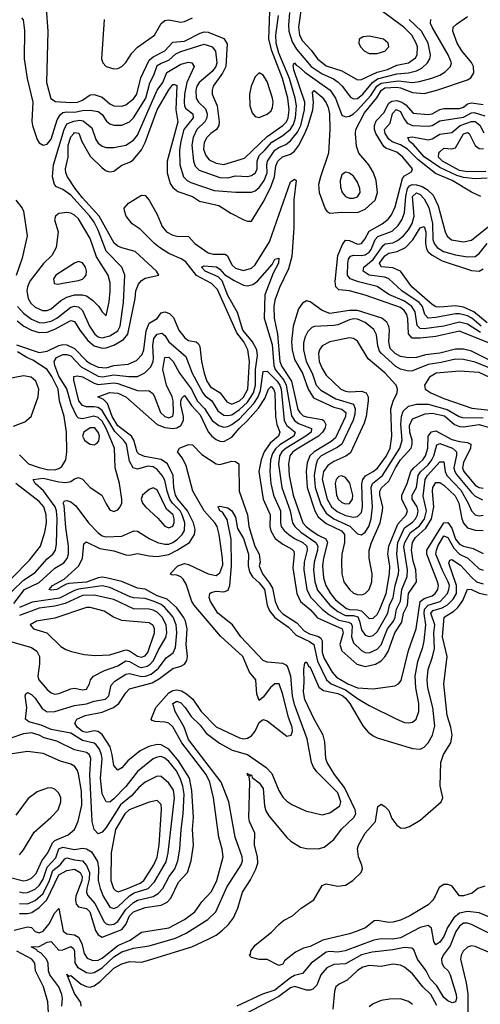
# Model space of a CAD drawing. Header units: inches. Extents: x 884549 to 1028252, y 526810 to 653624.
# Tile 663 of 1056: x 994010 to 996356, y 560740 to 565749. Entities that reach past the tile are written whole.
import ezdxf

# ---------------------------------------------------------------- set-up
doc = ezdxf.new("R2010")
doc.units = ezdxf.units.IN
doc.header["$MEASUREMENT"] = 0
doc.layers.add('A9596', color=7, linetype='Continuous')

msp = doc.modelspace()

# ---------------------------------------------------------------- linework, layer by layer
at = {"layer": 'A9596', "color": 5}
for points, elevation in [([(995446.1, 565830), (995430.3, 565710), (995435.1, 565670), (995450, 565640.6), (995493.8, 565593.8), (995526, 565550), (995570, 565514.8), (995650, 565489.1), (995730, 565443.6), (995750, 565443.8), (995830, 565482.6), (995883.8, 565496.2), (995930, 565516.8), (995990.3, 565529.7), (996025.9, 565554.1), (996034.3, 565570), (996035.2, 565610), (996029.4, 565630), (996007.4, 565670), (995966.8, 565710), (995857.6, 565790)], 2080), ([(994019, 565759), (994028, 565748), (994034.4, 565694.4), (994033, 565550), (994048.8, 565450), (994077.7, 565330), (994073, 565233), (994075.8, 565210), (994099.6, 565139.6), (994110, 565122.6), (994130, 565110.2), (994150, 565115.4), (994170, 565141.5), (994200.4, 565239.6), (994215.7, 565264.3), (994230, 565276.1), (994250, 565280.7), (994290, 565277.9), (994330, 565287.5), (994370, 565288.8), (994410, 565282), (994430, 565266.9), (994452.9, 565232.9), (994470, 565219.5), (994490, 565212.8), (994530, 565212.5), (994570, 565229.1), (994590, 565249.6), (994651.8, 565350), (994672.6, 565427.4), (994693.6, 565466.4), (994710, 565515.7), (994730, 565528.1), (994770, 565543.1), (994804.9, 565575.1), (994830, 565587.4), (994950, 565624), (994990, 565611.6), (995008, 565588), (995014.4, 565530), (995009.7, 565510), (994990, 565485.3), (994924, 565430), (994912.4, 565410), (994907.7, 565390), (994909.5, 565349.5), (994920.6, 565330), (994955.8, 565295.8), (994964.7, 565270), (994963.5, 565250), (994953.8, 565230), (994911.7, 565190), (994893.7, 565150), (994887.3, 565110), (994894.6, 565030), (994904.1, 565004.1), (994923.4, 564983.4), (995030, 564945.5), (995070, 564944.8), (995110, 564954.5), (995170, 564951.3), (995190, 564955.7), (995210.8, 564970), (995218.8, 564990), (995218.7, 565030), (995230, 565058.5), (995257.4, 565082.6), (995294.5, 565125.5), (995350, 565159.5), (995388.7, 565191.3), (995404.7, 565215.3), (995415, 565250), (995420.3, 565310), (995413.8, 565350), (995384.5, 565450), (995330, 565579.2), (995316.2, 565630), (995315, 565670), (995328.4, 565770)], 2060), ([(994145, 565805), (994153.5, 565690), (994147.5, 565430), (994168.3, 565348.3), (994193, 565333), (994270, 565327.2), (994304.7, 565330), (994330, 565339.2), (994370, 565366.7), (994390, 565368.8), (994430, 565355.4), (994470, 565320.3), (994490, 565311.5), (994530, 565308.2), (994550, 565315.1), (994590, 565346.4), (994606.1, 565370), (994626.7, 565453.3), (994670, 565542.2), (994690, 565559.3), (994749.2, 565590.8), (994790, 565633.9), (994850, 565639.1), (994930, 565681), (994950, 565687.2), (994970, 565684.7), (995050, 565653.8), (995066, 565626), (995060.2, 565510), (995043.1, 565476.9), (994996.3, 565410), (994990.1, 565390), (994990.9, 565370), (995015.3, 565310), (995026.6, 565230), (995024.8, 565210), (995012.7, 565190), (994982.9, 565170), (994963, 565150), (994950, 565123.9), (994946.2, 565090), (994957.5, 565057.5), (994975.9, 565035.9), (995010, 565018.6), (995050, 565012.8), (995155.6, 565044.4), (995270, 565154.8), (995350.2, 565210), (995369.4, 565230), (995378.1, 565250), (995382.8, 565290), (995374.8, 565350), (995347.8, 565450), (995293.9, 565590), (995279.1, 565650), (995284, 565790)], 2080), ([(995384.8, 565784.8), (995378.5, 565721.5), (995380.5, 565690), (995396.9, 565636.9), (995419.1, 565599.1), (995495, 565510), (995550, 565472.6), (995607.6, 565447.6), (995631.3, 565431.3), (995653.1, 565410), (995694.8, 565354.8), (995710, 565345.9), (995730, 565347.9), (995758.3, 565370), (995805.9, 565430), (995831.5, 565448.5), (995930, 565473.7), (995990, 565479.3), (996030, 565488.9), (996057.6, 565502.4), (996086.5, 565530), (996098.3, 565550), (996102.8, 565570), (996089.3, 565630), (996056, 565690), (995993.4, 565750)], 2060), ([(993996.7, 564216.7), (994032, 564190), (994070.3, 564169.7), (994110, 564158.4), (994150, 564160), (994190, 564175.2), (994270, 564219.5), (994290, 564212.9), (994316.1, 564170), (994357.6, 564117.6), (994390, 564089.3), (994430, 564078.1), (994450, 564079.6), (994490, 564093.2), (994538.3, 564121.7), (994560.5, 564150), (994597.9, 564330), (994602.2, 564370), (994615.8, 564404.2), (994630, 564421.5), (994650, 564433.6), (994719.5, 564450), (994706.6, 564470), (994599.1, 564570), (994530, 564587.8), (994510, 564596.2), (994491.7, 564611.7), (994415.5, 564750), (994330, 564842.1), (994292, 564890), (994254.3, 564950), (994246, 564970), (994244.4, 564990), (994256.4, 565050), (994256.9, 565110), (994270, 565153.6), (994285.3, 565170), (994290, 565174.5), (994310.8, 565170.8), (994327.4, 565130), (994370, 565054.2), (994430, 564995.4), (994450, 564980.6), (994470, 564975.5), (994490, 564978.8), (994530, 565009), (994574.9, 565025.1), (994590, 565037.3), (994630, 565087.2), (994650, 565123.9), (994711, 565290), (994770, 565391.4), (994790, 565419), (994799.3, 565419.3), (994810, 565414), (994805, 565290), (994816.4, 565230), (994760.8, 565030), (994760.7, 564970), (994775.7, 564915.7), (994790, 564894.8), (994815.6, 564875.6), (994890, 564850.1), (994925.2, 564825.2), (995024.4, 564804.4), (995085.2, 564765.2), (995152.4, 564730), (995170, 564723.2), (995190, 564723.9), (995250, 564819.8), (995287.2, 564892.8), (995308.5, 564950), (995314.2, 565005.8), (995324.9, 565030), (995348.2, 565051.8), (995390, 565065.1), (995410, 565079.9), (995430, 565106.5), (995462.3, 565170), (995479.1, 565210), (995502.8, 565290), (995507, 565330), (995502, 565378), (995510, 565388.3), (995550, 565354.4), (995570, 565325.6), (995581.4, 565301.4), (995588.1, 565270), (995589.2, 565190), (995583.2, 565070), (995541.2, 564950), (995532.6, 564910), (995535.1, 564870), (995566.1, 564786.1), (995574.2, 564774.2), (995590, 564765), (995650.5, 564769.5), (995730, 564768.3), (995770, 564784.2), (995819.6, 564830), (995832.6, 564870), (995824.6, 564930), (995812, 564970), (995788.6, 565010), (995737.2, 565070), (995725.3, 565105.3), (995719.6, 565170), (995722.6, 565190), (995765.5, 565274.5), (995828.4, 565351.6), (995850, 565388.6), (995870, 565402), (995930, 565405.5), (995950, 565402.3), (996010, 565378.5), (996070, 565374.1), (996134.4, 565390), (996290, 565442.5), (996307.1, 565452.9), (996322, 565478), (996320.6, 565510), (996310, 565531.9), (996262.4, 565590), (996237.3, 565630), (996216.1, 565690), (996217.5, 565710), (996233.6, 565726.4), (996290, 565764.3)], 2020), ([(993999.9, 564290), (994030, 564256), (994070, 564225.8), (994110, 564209.3), (994130, 564207.2), (994170, 564215.4), (994199, 564230), (994270, 564286.4), (994290, 564291.2), (994310, 564287.9), (994330.4, 564270), (994366.6, 564190), (994393, 564150), (994410, 564135.9), (994430, 564130.7), (994470, 564140.5), (994510, 564166.6), (994521.6, 564190), (994538.4, 564310), (994546.1, 564450), (994530.6, 564490.6), (994451.5, 564571.5), (994410, 564677.8), (994390, 564718.3), (994367.7, 564750), (994270, 564856), (994230, 564885.3), (994198, 564898), (994187.5, 564910), (994177.6, 564950), (994182.3, 565010), (994236.5, 565190), (994250, 565219), (994286.6, 565233.4), (994317, 565237), (994334.1, 565234.1), (994377.9, 565197.9), (994398.8, 565138.8), (994410, 565120.6), (994430, 565104.8), (994450, 565098.9), (994490, 565099.3), (994550, 565110.7), (994590, 565136.6), (994610, 565161.7), (994710.5, 565389.5), (994739.6, 565430), (994759.8, 565480.2), (994830, 565522.1), (994870, 565533.1), (994886, 565530), (994898.8, 565510), (994861.5, 565430), (994850, 565370), (994847.9, 565330), (994849.6, 565309.6), (994856.7, 565296.7), (994892.5, 565270), (994893.9, 565250), (994846.8, 565190), (994830.1, 565130.1), (994824.4, 565084.4), (994825.8, 565010), (994843.6, 564950), (994862.7, 564930), (994880.9, 564920.9), (995000.7, 564880.7), (995110.9, 564870.9), (995190, 564871), (995210, 564878.9), (995230, 564895.4), (995255.8, 564930), (995271, 564970), (995268.3, 565010), (995272.3, 565030), (995310, 565084.8), (995330, 565099), (995366, 565114), (995390, 565133), (995424, 565176), (995441.2, 565210), (995460.4, 565290), (995462.1, 565330), (995405.5, 565494.5), (995402, 565518), (995409.5, 565530), (995417.5, 565517.5), (995430, 565511.3), (995461.6, 565481.6), (995590.4, 565390.4), (995617.9, 565350), (995650, 565263.8), (995670, 565253.9), (995690, 565257.9), (995710, 565269.2), (995730, 565287.9), (995797.6, 565362.4), (995829.5, 565410.5), (995850, 565426.3), (995938, 565438), (996010, 565429.5), (996046, 565434), (996109.4, 565450.6), (996150, 565466.9), (996176.7, 565483.3), (996204.3, 565510), (996208.2, 565530), (996191.6, 565570), (996110.3, 565710), (996101.9, 565730), (996104.5, 565750)], 2040), ([(994440.4, 565750), (994427.7, 565550), (994434.5, 565530), (994450.9, 565510.9), (994490, 565498.7), (994510, 565500.5), (994530, 565510.6), (994550, 565531.6), (994581.5, 565578.5), (994610, 565609.7), (994697.4, 565670), (994731.3, 565728.7), (994750, 565745), (994770, 565748.1), (994830, 565736.6), (994850, 565740.2), (994890, 565757.5)], 2120), ([(996490, 564068.2), (996250, 564163.6), (996130, 564137.3), (996048.7, 564128.7), (996009.5, 564129.5), (995990.4, 564150.4), (995986.8, 564226.8), (995981, 564250), (995968.6, 564270), (995950, 564285.6), (995770, 564347.1), (995690, 564369), (995634.7, 564374.7), (995620.1, 564390), (995617.2, 564417.2), (995629.9, 564550), (995653.9, 564606.1), (995670, 564627.5), (995690, 564625.9), (995730, 564607.1), (995750, 564611), (995768.2, 564631.8), (995790, 564673.9), (995856.1, 564710), (995886, 564734), (995903.2, 564756.8), (995922.3, 564797.7), (995958.8, 564941.2), (995970, 564955.3), (996005.8, 564974.2), (996009.8, 564990), (995960.8, 565050), (995930, 565074.2), (995875.3, 565095.3), (995864.1, 565104.1), (995824, 565170), (995816.6, 565190), (995816.6, 565210), (995825.9, 565234.1), (995864.6, 565275.4), (995890, 565324.2), (995905.3, 565334.7), (995930, 565337.9), (995955.9, 565330), (995975.6, 565315.6), (996013.7, 565273.7), (996090, 565266.6), (996110, 565269.5), (996150, 565292.6), (996170, 565297.2), (996250, 565296.7), (996270, 565304.2), (996290, 565320.1), (996310, 565325.2), (996370, 565317.2)], 1980), ([(996358, 564850), (996310, 564871.2), (996212.8, 564930), (996126.9, 564966.9), (996037.9, 565037.9), (995984.2, 565090), (995950, 565112), (995907.3, 565127.3), (995890, 565141.8), (995871.5, 565170), (995867, 565190), (995897.5, 565222.5), (995908, 565272), (995927.4, 565292.6), (995950, 565282.2), (995965.5, 565245.5), (995982.5, 565222.5), (996010, 565211), (996090, 565206.5), (996110, 565211.3), (996150, 565234.1), (996270, 565253.4), (996310, 565275.1), (996323.9, 565276.1), (996379.4, 565259.4)], 1960), ([(996390, 564942.4), (996330, 564940.1), (996270, 564946.9), (996236.9, 564956.9), (996150, 564996.5), (996070, 565052), (996014.8, 565114.8), (995995, 565130), (995986.6, 565150), (996010, 565152.2), (996090, 565137), (996110, 565142.2), (996150, 565166.7), (996210, 565175.2), (996253.5, 565210), (996310, 565230.3), (996330, 565230.7), (996352.4, 565212.4), (996373.4, 565173.4)], 1940), ([(996384, 564976), (996290, 564974.6), (996250, 564981.3), (996163, 565030), (996143.2, 565050), (996144.7, 565070), (996150, 565077.1), (996170, 565096), (996210, 565092.7), (996230, 565096.4), (996270, 565168), (996290, 565175.1), (996299.2, 565170), (996330, 565108.2), (996350, 565094.1), (996371.1, 565091.1)], 1920), ([(993994.6, 564094.6), (994110, 564056.1), (994150, 564062.5), (994210, 564092.3), (994230, 564097.1), (994250, 564094.5), (994290, 564076.6), (994350, 564014.2), (994370, 563999.3), (994410, 563980.8), (994450, 563978.4), (994490, 563989.3), (994563.3, 563996.7), (994604.4, 564015.6), (994634.3, 564045.7), (994642.5, 564070), (994653.5, 564166.5), (994670, 564205.7), (994710.8, 564229.2), (994730, 564257.4), (994750, 564263.6), (994773.7, 564253.7), (994793.7, 564233.7), (994820.6, 564170), (994850.7, 564130.7), (994870, 564117.4), (994909.7, 564109.7), (994920, 564100), (994926.9, 564086.9), (994936.1, 564010), (994949.5, 563950), (994963.1, 563910), (994981.3, 563881.3), (995031.5, 563851.5), (995064.7, 563804.7), (995090, 563793), (995130, 563809.6), (995150, 563828.2), (995172, 563870), (995180.4, 564010), (995172.1, 564070), (995151, 564110), (995116.3, 564156.3), (995016.8, 564376.8), (994986.4, 564406.4), (994910, 564447.8), (994856.6, 564516.6), (994832.7, 564532.7), (994770, 564559.8), (994721.9, 564590), (994696.2, 564610), (994623, 564683), (994582.8, 564710), (994552.3, 564750), (994543.7, 564776.3), (994541.6, 564790), (994565, 564815), (994630, 564855.5), (994650, 564854.7), (994670, 564831.1), (994710, 564758.7), (994736.6, 564696.6), (994758, 564670), (994790, 564652.8), (994810, 564647.3), (994870, 564645.5), (994901.6, 564610), (994970, 564562.3), (994996, 564556), (995056.3, 564556.3), (995068.1, 564548.1), (995090, 564501.5), (995110, 564485.2), (995150, 564472.2), (995190, 564485.4), (995210, 564501.8), (995281.6, 564618.4), (995390, 564923.9), (995410, 564937.6), (995417.6, 564930), (995406.7, 564833.3), (995406.7, 564690), (995395.6, 564544.4), (995378.5, 564481.5), (995333.9, 564386.1), (995310, 564322.5), (995304, 564290), (995305.9, 564230), (995323.1, 564150), (995335.1, 564010), (995344.7, 563984.7), (995393.8, 563910), (995426.5, 563766.5), (995436.6, 563750), (995454.4, 563734.4), (995470, 563727.9), (995550, 563715.2), (995559.6, 563710), (995569.5, 563690), (995564.2, 563670), (995552.2, 563650), (995531.2, 563630), (995429.1, 563570), (995401.5, 563550), (995385.6, 563530), (995379.3, 563490), (995383.2, 563430), (995403.2, 563330), (995452.4, 563190), (995468.4, 563170), (995492, 563152), (995530, 563126.2), (995568.3, 563108.3), (995578, 563090), (995556.4, 563010), (995552.4, 562972.4), (995557.7, 562910), (995568.3, 562870), (995592.6, 562830), (995618.5, 562798.5), (995673.8, 562753.8), (995690, 562748), (995730, 562747.4), (995750, 562741.2), (995790, 562702), (995810, 562704.1), (995830, 562723.7), (995844.2, 562750), (995875.8, 562830), (995893.1, 562930), (995895.5, 562970), (995885, 563030), (995889.3, 563070), (995936.5, 563183.5), (995978.9, 563230), (995984.2, 563250), (995956.4, 563310), (995956.4, 563330), (995983.1, 563390), (996002.6, 563450), (996017, 563470), (996062.3, 563510), (996076.3, 563530), (996088.8, 563570), (996090.4, 563629.6), (996106.8, 563653.2), (996130, 563657.3), (996210, 563613.6), (996250, 563602.9), (996290, 563598.6), (996307.7, 563590), (996306.5, 563570), (996270, 563496.9), (996265.6, 563470), (996272.2, 563450), (996330, 563381.2), (996350, 563369.2), (996370, 563366.4)], 1980), ([(996357.3, 564157.3), (996290, 564200.8), (996250, 564209.7), (996169.9, 564189.9), (996070, 564175.7), (996050, 564177.2), (996033.3, 564193.3), (996023.6, 564263.6), (996007.4, 564290), (995970, 564316.7), (995890.4, 564350.4), (995830.8, 564390.8), (995734.9, 564414.9), (995693.2, 564430), (995679.4, 564450), (995681.2, 564510), (995684.4, 564530), (995694.6, 564545.4), (995710, 564551.3), (995748.7, 564548.7), (995770, 564553), (995790, 564566.4), (995800.3, 564579.7), (995820.9, 564630), (995833.4, 564646.6), (995906.4, 564673.6), (995938, 564702), (995956.8, 564730), (995970, 564766.7), (995975.9, 564850), (995984.8, 564890), (995995.5, 564904.5), (996009.4, 564910.6), (996030, 564909.6), (996059.8, 564899.8), (996085, 564885), (996116.3, 564856.3), (996141.5, 564801.5), (996177, 564670), (996187.6, 564647.6), (996209.3, 564629.3), (996270, 564618.8), (996310, 564626.5), (996415, 564710)], 1960), ([(996360.3, 564190), (996312.6, 564230), (996290, 564242.3), (996250, 564252.7), (996230, 564253.3), (996130, 564233.1), (996090, 564230.3), (996073.1, 564250), (996060.8, 564290), (996043.8, 564310), (995955.5, 564370), (995890.2, 564430.2), (995870, 564438.8), (995788.9, 564448.9), (995759.9, 564470), (995763.4, 564490), (995810, 564529.8), (995860.4, 564599.6), (995871.8, 564608.2), (995910, 564614.5), (995934.7, 564625.3), (995965.4, 564650), (995990, 564679.2), (996008.7, 564711.3), (996018.1, 564750), (996010.8, 564849.2), (996030, 564867.4), (996050, 564858.8), (996070, 564838.4), (996094.2, 564794.2), (996112.1, 564712.1), (996114.7, 564630), (996120.3, 564610), (996136.5, 564590), (996168, 564570), (996230, 564552.6), (996290, 564541.7), (996330, 564543.4), (996350, 564558.8), (996390, 564610.8)], 1940), ([(993990, 564830.4), (994022.6, 564790), (994030, 564774), (994047.7, 564650), (994023.7, 564536.3), (993992.3, 564447.7)], 2040), ([(996390, 564206.5), (996322, 564262), (996270, 564286.9), (996230, 564293.6), (996150, 564286.3), (996129, 564289), (996110, 564300.1), (996006.3, 564390), (995948.5, 564470), (995910, 564486.2), (995850, 564492.1), (995843.1, 564510), (995870, 564548.4), (995890, 564560.7), (995932.1, 564570), (995974.5, 564590), (996011.8, 564628.2), (996050, 564690.1), (996070, 564697.1), (996077.5, 564670), (996076.6, 564610), (996082.4, 564582.4), (996090, 564568.6), (996110.7, 564550.7), (996161.7, 564521.7), (996310, 564472.6), (996350, 564469.4), (996370, 564481.9)], 1920), ([(993970, 562840.7), (994030, 562897.1), (994090, 562937.1), (994150, 563007.1), (994179, 563030), (994192.4, 563050), (994198.1, 563081.9), (994201, 563210), (994197.2, 563250), (994190.4, 563270), (994131.6, 563351.6), (994089.9, 563390), (994078.5, 563410), (994130, 563416.4), (994210, 563397.6), (994246, 563394), (994270, 563398.9), (994290, 563413.4), (994310, 563420.6), (994330, 563411.1), (994370, 563368.7), (994429.2, 563330), (994450, 563285.7), (994470, 563256.1), (994490, 563247.6), (994510, 563256.3), (994521.7, 563270), (994529.9, 563290), (994529.9, 563310), (994518.2, 563390), (994496.6, 563470), (994492.5, 563570), (994450.8, 563670), (994430, 563706.8), (994410, 563726), (994388.2, 563731.8), (994330, 563718.3), (994310, 563721.5), (994300.9, 563730), (994272.2, 563792.2), (994251, 563871), (994210, 563935.4), (994189.2, 563990), (994185.4, 564010), (994198.1, 564030), (994230, 564045.4), (994250, 564046.5), (994270, 564039.3), (994323.4, 563983.4), (994410, 563935.7), (994431.4, 563931.4), (994490, 563941.5), (994566.7, 563933.3), (994610, 563933.8), (994647.7, 563952.3), (994677.5, 563982.5), (994689.6, 564010), (994692.2, 564027.8), (994688.1, 564091.9), (994692.9, 564127.1), (994710, 564148.7), (994733.6, 564153.6), (994750, 564143), (994770.1, 564110), (994855.7, 564035.7), (994887.8, 563950), (994942.8, 563850), (994954.7, 563834.7), (994989.3, 563809.3), (995019, 563759), (995050, 563737.8), (995070, 563735.2), (995090, 563739.3), (995130, 563766.4), (995170, 563803.9), (995200, 563850), (995210.6, 563890), (995211.2, 563970), (995220.8, 564040.8), (995217.6, 564070), (995196.3, 564110), (995147.2, 564170), (995118.9, 564258.9), (995070, 564345.3), (995040.8, 564420.8), (995021.2, 564441.2), (994955, 564470), (994936.8, 564490), (994950, 564496.6), (995011.9, 564491.9), (995030, 564480.1), (995053.3, 564453.3), (995101.9, 564421.9), (995150, 564398.5), (995170, 564395.7), (995197.5, 564402.5), (995221.6, 564418.4), (995295.7, 564504.3), (995310, 564530.2), (995330, 564535.5), (995328.9, 564510), (995300.4, 564459.6), (995258.1, 564350), (995255.8, 564230), (995296, 564096), (995304, 563990), (995311.1, 563970), (995355.8, 563915.8), (995367.7, 563890), (995393.7, 563733.7), (995409.2, 563710), (995430, 563695.3), (995496.9, 563670), (995493.6, 563650), (995467.9, 563630), (995366.3, 563570), (995344.6, 563550), (995332.9, 563530), (995328.2, 563488.2), (995345.9, 563370), (995387.7, 563250), (995399.9, 563190), (995410.8, 563170.8), (995441.3, 563141.3), (995518.4, 563090), (995528.7, 563070), (995527.5, 563050), (995510.5, 562990), (995506.6, 562950), (995513.9, 562890), (995527.4, 562847.4), (995590, 562770.4), (995630, 562738.3), (995670, 562718.8), (995710, 562718.4), (995731.7, 562711.7), (995740.9, 562690), (995750, 562645.3), (995770, 562618.5), (995790, 562611), (995810, 562616.5), (995830, 562635.8), (995884.3, 562730), (995893.1, 562770), (995911.9, 562810), (995921.3, 562870), (995938.6, 562930), (995940.6, 562950), (995930.8, 563030.8), (995935.7, 563090), (995970, 563163.8), (996010, 563193.5), (996025.6, 563210), (996036, 563230), (996039.5, 563250), (996034.8, 563270), (996009.1, 563310), (996009.4, 563330), (996030.7, 563369.3), (996039.1, 563430), (996051.1, 563448.9), (996090, 563485.3), (996108, 563510), (996118.2, 563530), (996134.6, 563585.4), (996150, 563593.4), (996213.2, 563570), (996230, 563556.1), (996234.5, 563550), (996234.1, 563534.1), (996221.1, 563470), (996225.7, 563450), (996235, 563435), (996310, 563343.3), (996330, 563325.3), (996366.5, 563306.5)], 1960), ([(996410, 564013.5), (996310, 564062.9), (996270, 564073.1), (996230, 564072.8), (996150, 564052.5), (996076.6, 564043.4), (996030, 564029.9), (995990, 564028.4), (995950, 564034.8), (995921.4, 564050), (995897, 564077), (995889.4, 564110), (995893.4, 564170), (995890.3, 564190), (995879.3, 564210), (995854.5, 564230), (995729.8, 564269.8), (995690, 564270), (995590, 564254.9), (995549.7, 564269.7), (995490, 564312.8), (995470, 564318), (995450, 564307.6), (995430, 564277.8), (995403.6, 564190), (995394.8, 564110), (995398.5, 564070), (995410, 564019.8), (995450.5, 563950), (995478.5, 563870), (995505.6, 563825.6), (995610, 563778.2), (995650, 563767.3), (995670.6, 563750), (995669.8, 563730), (995618.5, 563621.5), (995597, 563603), (995508.9, 563551.1), (995487.3, 563530), (995474.2, 563494.2), (995468.3, 563450), (995474, 563370), (995513.4, 563250), (995530, 563219.2), (995570, 563186.7), (995648.5, 563148.5), (995664.1, 563130), (995664.5, 563090), (995650.7, 563030), (995648.2, 562991.8), (995650.8, 562930), (995661.3, 562890), (995689.4, 562850), (995710, 562831.9), (995730, 562824.2), (995750, 562823.7), (995770, 562829.4), (995790.3, 562849.7), (995803.7, 562890), (995804.4, 562930), (995790.5, 563010), (995790.2, 563050), (995801.6, 563090), (995846, 563190), (995857.7, 563250), (995859.4, 563270), (995844.2, 563330), (995844.2, 563350), (995852.9, 563367.1), (995890, 563401.5), (995924, 563470), (995950, 563509.2), (996002.9, 563570), (996008.7, 563590), (996008, 563610), (995997.5, 563650), (995995.2, 563684.8), (996010, 563718.6), (996075.5, 563744.5), (996110, 563747.1), (996173, 563733), (996224.5, 563690), (996250, 563679.7), (996270, 563677.7), (996350, 563689.7), (996396.3, 563676.3)], 2020), ([(996510, 563933.3), (996330, 564006.9), (996270, 564020.8), (996230, 564022.1), (996155.5, 564004.5), (996090, 563995.7), (996010, 563961.9), (995990, 563961.2), (995950, 563970.7), (995925.3, 563985.3), (995852.2, 564050), (995842.9, 564062.9), (995834, 564090), (995826.6, 564146.6), (995813.2, 564173.2), (995770, 564207.8), (995730, 564225.8), (995710, 564227.3), (995690, 564222.8), (995630, 564196.8), (995610, 564192.6), (995511.3, 564188.7), (995497.4, 564182.6), (995477.9, 564162.1), (995464.3, 564135.7), (995455.3, 564104.7), (995454.9, 564070), (995469.5, 564010), (995498.9, 563950), (995520.7, 563890), (995544.3, 563864.3), (995619.9, 563819.9), (995710, 563793.5), (995718.7, 563770), (995717.2, 563742.8), (995708.8, 563711.2), (995650.4, 563590), (995627.1, 563572.9), (995545.8, 563530), (995527, 563510), (995517.4, 563482.6), (995509, 563430), (995515.4, 563370), (995543.1, 563283.1), (995570, 563237.9), (995609.7, 563209.7), (995692, 563172), (995730, 563134.2), (995750, 563128.8), (995770, 563141.9), (995788.5, 563170), (995800.7, 563210), (995807.2, 563270), (995800.4, 563370), (995806.6, 563390), (995856.8, 563430), (995946.6, 563570), (995957.4, 563610), (995951.7, 563690), (995954.1, 563730), (995963.3, 563756.7), (995990, 563782.2), (996030, 563792.3), (996090, 563793.2), (996186.6, 563766.6), (996247.9, 563730), (996264.9, 563724.9), (996370, 563723.4)], 2040), ([(993980.1, 562779.9), (994034.8, 562850), (994110, 562885.4), (994190, 562958.2), (994234.5, 562985.5), (994252.1, 563007.9), (994258.3, 563030), (994259.4, 563070), (994245.4, 563165.4), (994236.9, 563276.9), (994231.6, 563288.4), (994238, 563302), (994250, 563302.9), (994270, 563295.8), (994296.1, 563276.1), (994360.9, 563190), (994410, 563137.9), (994430, 563123.4), (994450, 563118.7), (994530, 563122), (994591.4, 563148.6), (994610, 563146.3), (994669.4, 563109.4), (994711.4, 563090), (994750, 563080.4), (994770, 563081.7), (994790, 563089.2), (994813.8, 563106.2), (994836.8, 563130), (994848.8, 563151.2), (994850.5, 563189.5), (994837.8, 563230), (994827.1, 563250), (994789, 563289), (994775.5, 563310), (994760.9, 563350), (994750, 563405.8), (994736.4, 563430), (994710, 563461.1), (994690, 563474), (994662.1, 563477.9), (994610, 563461.9), (994588.2, 563470), (994570, 563503.5), (994553.4, 563590), (994539.6, 563610), (994494.1, 563654.1), (994430, 563761.4), (994410, 563775.3), (994390, 563780.3), (994350, 563780.2), (994330, 563785.8), (994311.5, 563810), (994285.2, 563914.8), (994285.8, 563934.2), (994303, 563937), (994330, 563931.9), (994390, 563899.2), (994410, 563893.7), (994490, 563901.6), (994510, 563898.4), (994610, 563861.8), (994670, 563860.4), (994687.9, 563847.9), (994695.4, 563835.4), (994726.5, 563750), (994748.9, 563730), (994770, 563723.7), (994790, 563731.7), (994793.8, 563750), (994791.9, 563810), (994787.5, 563830), (994757.1, 563890), (994739.2, 563970), (994749, 564031), (994770, 564031.4), (994792.3, 564010), (994824.6, 563950), (994885.9, 563870), (994913.2, 563810), (994950.5, 563770.5), (994990, 563710.1), (995023.9, 563683.9), (995050, 563676.4), (995070, 563679.5), (995090, 563689.5), (995130, 563718.5), (995203.3, 563796.7), (995223.8, 563830), (995237.1, 563862.9), (995250, 563958.5), (995270, 563960.9), (995321.3, 563910), (995335.3, 563890), (995341, 563870), (995357, 563710), (995370, 563684.9), (995412.2, 563650), (995406.2, 563630), (995334.3, 563585.7), (995313.5, 563566.5), (995297.7, 563542.3), (995286.9, 563510), (995283.4, 563450), (995289.5, 563390), (995303, 563330), (995338.6, 563250), (995337.6, 563190), (995341.4, 563170), (995356.3, 563150), (995381.2, 563130), (995410, 563110), (995452.7, 563090), (995472.1, 563070), (995474.9, 563050), (995459.6, 562990), (995457.5, 562950), (995471.7, 562850), (995490.8, 562810.8), (995550.4, 562750), (995583.7, 562723.7), (995634.9, 562694.9), (995684.8, 562684.8), (995697.7, 562677.7), (995704, 562664), (995700.2, 562610), (995710, 562578.4), (995750, 562539.2), (995770, 562529.7), (995790, 562528.2), (995830, 562547), (995850, 562569.6), (995883.7, 562650), (995914.1, 562690), (995922.7, 562710), (995928.5, 562750), (995949.6, 562790.4), (995955.6, 562850), (995983.4, 562916.6), (995984.6, 562950), (995966.9, 563066.9), (995971.9, 563090), (996000, 563140), (996045.4, 563174.6), (996071.1, 563210), (996082.3, 563250), (996065.4, 563325.4), (996074.8, 563410), (996087.3, 563430), (996150, 563500.1), (996170, 563500.3), (996177.1, 563450), (996185.5, 563430), (996255.8, 563355.8), (996294.6, 563290), (996310.7, 563250.7), (996329.4, 563229.4), (996350, 563225), (996370, 563229.2)], 1940), ([(994010, 563535.3), (994055.9, 563490), (994110, 563470.4), (994150, 563461.4), (994190, 563459.7), (994210, 563465.3), (994224.8, 563475.2), (994244.5, 563510), (994251, 563551), (994248.6, 563651.4), (994236.3, 563730), (994212.8, 563810), (994206.2, 563870), (994174.4, 563934.4), (994150, 563969.2), (994077.2, 564017.2), (994045.9, 564030), (993998.7, 564058.8)], 1980), ([(993978.7, 563681.3), (994036.9, 563703.1), (994069.4, 563730), (994104, 563830), (994108.6, 563870), (994092, 563910), (994069.6, 563930.4), (994030, 563936.4), (993950, 563922.3)], 2020), ([(994010, 561202.6), (994050, 561201.7), (994072.4, 561207.6), (994110, 561233.5), (994147.9, 561272.1), (994210, 561398.5), (994250, 561421.1), (994290, 561427.6), (994318.5, 561410), (994329, 561390), (994326.3, 561370), (994296.6, 561290), (994293.8, 561270), (994298.3, 561250), (994310, 561235.3), (994350, 561226.8), (994367.8, 561210), (994396.3, 561116.3), (994410, 561093.3), (994430, 561081.6), (994530, 561121.1), (994550, 561145.5), (994569.1, 561190.9), (994590, 561210), (994650, 561232.1), (994730, 561244.3), (994760.8, 561259.2), (994780.1, 561279.9), (994819.1, 561360.9), (994865.3, 561410), (994883.3, 561470), (994894.9, 561550), (994890.2, 561630), (994895.6, 561690), (994887.3, 561827.3), (994875.4, 561890), (994818.7, 561978.7), (994770, 562037.8), (994730, 562060.4), (994710, 562061.5), (994668.5, 562051.5), (994623.3, 562030), (994561.7, 561978.3), (994530, 561943.2), (994510, 561931.8), (994490, 561955.6), (994481.7, 562010), (994470.3, 562050), (994430, 562113.2), (994410, 562127.7), (994390, 562131.3), (994350, 562123.6), (994330, 562128.3), (994303.3, 562150), (994291.2, 562170), (994300.8, 562190), (994343.7, 562210), (994430, 562227), (994487.5, 562250), (994514.5, 562270), (994550, 562325.5), (994570, 562344.7), (994684.9, 562375.1), (994722.8, 562397.2), (994790, 562449.3), (994830, 562460.6), (994849.1, 562470.9), (994861.6, 562490), (994865.3, 562510), (994858.2, 562570), (994862.7, 562650), (994853.8, 562690), (994844.4, 562710), (994810, 562757.6), (994761.6, 562801.6), (994710, 562817.5), (994650, 562851.2), (994610, 562857.9), (994531.2, 562891.2), (994450, 562910.4), (994430, 562913.1), (994410, 562908.9), (994350, 562887.9), (994259.9, 562880.1), (994243.9, 562876.1), (994198.9, 562850), (994170, 562846.9), (994161, 562850), (994177.2, 562870), (994237.6, 562902.4), (994311.4, 562970), (994330.9, 563010), (994337.2, 563082.8), (994348, 563092), (994419.2, 563059.2), (994490, 563046.8), (994550, 563027.1), (994570, 563025.6), (994610, 563032.9), (994670, 563021.1), (994710, 563019), (994770, 563028.9), (994811.6, 563050), (994874.6, 563090), (994900.1, 563130), (994903.7, 563156.3), (994896.1, 563190), (994865.2, 563250), (994814.8, 563310), (994804.5, 563330), (994794.7, 563370), (994791.9, 563430), (994762.2, 563490), (994730, 563511.8), (994646.6, 563526.6), (994618.4, 563538.4), (994609.1, 563549.1), (994591.3, 563610), (994579.6, 563630), (994510, 563682.2), (994481.8, 563730), (994457.1, 563797.1), (994437.2, 563817.2), (994408, 563830), (994470, 563852.3), (994510, 563849.1), (994550.1, 563830), (994710, 563690.4), (994750, 563674.5), (994790, 563669.5), (994810, 563673), (994830, 563685.4), (994843.7, 563710), (994844.9, 563730), (994830.6, 563789.4), (994831, 563809), (994835.8, 563824.2), (994850, 563837.7), (994885.8, 563785.8), (994930, 563739), (994970, 563652.7), (994988.2, 563630), (995010, 563613.2), (995030, 563604.8), (995050, 563603.8), (995090, 563625.1), (995127, 563670), (995170, 563710), (995226.8, 563773.2), (995257.8, 563822.2), (995277.8, 563870), (995290, 563882.8), (995302.5, 563870), (995310, 563852.4), (995313.5, 563730), (995319.6, 563690), (995335, 563650), (995328.3, 563630), (995285.6, 563594.4), (995255.5, 563550), (995239.6, 563510), (995227.9, 563450), (995249.2, 563310), (995285.1, 563230), (995283.7, 563170), (995288.6, 563148.6), (995310.5, 563110.5), (995350, 563081), (995395.8, 563055.8), (995405.4, 563045.4), (995408.3, 563030), (995400.3, 562960.3), (995421.6, 562830), (995439.5, 562790), (995490, 562749.3), (995526.9, 562706.9), (995652.9, 562650), (995657, 562630), (995640.9, 562570), (995650, 562538), (995726.1, 562470), (995770, 562459), (995821.6, 562470), (995850, 562488.3), (995870, 562507.6), (995885.8, 562534.2), (995919.7, 562630), (995955.8, 562684.2), (995965.1, 562730), (995985, 562770), (995989.7, 562830.3), (996031.3, 562890), (996027.4, 562950), (996014.1, 562994.1), (996006, 563050), (996010.4, 563090), (996025.6, 563114.4), (996078, 563162), (996107, 563210), (996118.7, 563270), (996111.4, 563350), (996114.6, 563370), (996130, 563395.1), (996150, 563393.9), (996170, 563381.3), (996227.5, 563327.5), (996246.5, 563290), (996261.1, 563210), (996270, 563187.9), (996290, 563164.5), (996330, 563152), (996370, 563150.7)], 1920), ([(993982.8, 561117.2), (994050, 561135), (994070.5, 561130.5), (994090, 561111.3), (994110, 561103.3), (994130, 561112), (994159.9, 561150), (994190, 561205.5), (994210, 561226.9), (994232.2, 561112.2), (994250, 561098.5), (994290, 561094.2), (994310, 561082.1), (994327, 561050), (994337.9, 560997.9), (994354.6, 560974.6), (994383.1, 560963.1), (994410, 560964.7), (994430, 560975.2), (994510, 561039.7), (994573.4, 561066.6), (994630, 561107.7), (994770, 561128.8), (994850, 561171.4), (994901.9, 561210), (994938.1, 561261.9), (994986.4, 561313.6), (995014.5, 561370), (995046.5, 561490), (995040.6, 561530), (995023.8, 561590), (994997.1, 561790), (994977.7, 561870), (994959.2, 561910), (994835.3, 562070), (994790, 562151.4), (994769, 562170), (994750, 562176.3), (994699.3, 562179.3), (994684.2, 562184.2), (994680.4, 562190), (994704.3, 562250), (994770, 562325.1), (994790, 562337.2), (994810, 562340), (994834.3, 562334.3), (994860.3, 562320.3), (994892.5, 562292.5), (994934.3, 562230), (995010, 562151.3), (995130, 562095.8), (995150, 562091.5), (995170, 562093.4), (995190, 562106.2), (995209.8, 562130), (995230, 562174), (995250, 562188.4), (995270, 562181.7), (995370, 562104), (995392.7, 562110), (995399.9, 562130), (995398.3, 562150), (995378.4, 562198.4), (995350, 562316.4), (995331.1, 562371.1), (995310, 562369.8), (995287.4, 562352.6), (995250, 562302.4), (995230, 562285.6), (995217.8, 562317.8), (995213.5, 562390), (995180.8, 562430), (995146.4, 562510), (995033.2, 562613.2), (994898.6, 562770), (994886.9, 562790), (994858, 562878), (994842.7, 562902.7), (994830, 562915.3), (994810, 562922.5), (994784.6, 562924.6), (994776.9, 562930), (994815.3, 562970), (994850, 562982.9), (994870, 562978), (994970, 562929.7), (995010, 562921.4), (995030, 562934.6), (995044, 562976), (995043.1, 563010), (995026.2, 563130), (995015.5, 563170), (995003.6, 563190), (994950, 563250.3), (994891.8, 563350), (994858.8, 563478.8), (994838.8, 563518.8), (994813.7, 563550), (994823.5, 563570), (994870, 563588.4), (994890, 563587), (994937, 563537), (995010, 563489), (995030, 563485.9), (995090, 563502.3), (995110, 563501.3), (995125.4, 563490), (995127.3, 563350), (995170.8, 563230), (995177.6, 563170), (995208.4, 563070), (995229.8, 563030), (995234.7, 562990), (995230.5, 562970), (995247.2, 562930), (995283, 562883), (995296.9, 562856.9), (995311.7, 562790), (995327.3, 562750), (995350, 562726.6), (995421, 562681), (995459.4, 562639.4), (995485.6, 562625.6), (995531.8, 562611.8), (995543.2, 562603.2), (995550.9, 562590), (995550.7, 562530.7), (995560.1, 562500.1), (995600.9, 562430), (995623.6, 562403.6), (995681.5, 562370), (995730, 562349.3), (995810, 562344.9), (995920.3, 562359.7), (995939.8, 562370), (995952.4, 562387.6), (995990, 562540.7), (996029.1, 562650), (996050, 562790), (996070, 562804.7), (996110, 562817.3), (996126.1, 562830), (996138.6, 562850), (996142.4, 562870), (996137.3, 562890), (996083.9, 563030), (996083.1, 563050), (996170, 563190.1), (996190, 563191.9), (996210, 563162.2), (996230, 563105.9), (996250, 563081.4), (996270, 563070.5), (996318.6, 563058.6), (996370, 563033.5)], 1880), ([(993970, 562907.3), (994060.5, 562999.5), (994115.6, 563070), (994137.8, 563142.2), (994146.5, 563190), (994145.2, 563230), (994132.8, 563270), (994110, 563297.4), (993990, 563389.9)], 1980), ([(994224.7, 560730), (994228.6, 560770), (994225.4, 560790), (994210.3, 560830), (994164.5, 560890), (994157, 560910), (994154.8, 560950), (994146.3, 560970), (994119.6, 560999.6), (994101.6, 561010), (994098, 561018), (994068.2, 561031.8), (994110, 561034.4), (994150, 561057.2), (994170, 561059.1), (994210, 561015.9), (994230, 561016.9), (994270, 561034.8), (994283.5, 561023.5), (994289.2, 561010), (994291, 560951), (994305.5, 560930), (994350, 560902.5), (994370, 560899.2), (994390, 560902.9), (994430, 560926), (994490, 560982.3), (994530, 561007.3), (994590, 561026.2), (994670, 561037.1), (994803.6, 561076.4), (994858.1, 561101.9), (994969, 561171), (995009.3, 561210.7), (995064.2, 561335.8), (995137.6, 561450), (995144.1, 561470), (995143.5, 561490), (995107.5, 561590), (995075.1, 561770), (995036.1, 561870), (994870, 562087.5), (994848.4, 562150), (994802.6, 562230), (994790, 562270.2), (994810, 562283), (994830, 562273.4), (994852.3, 562250), (994883.9, 562203.9), (994930, 562160.5), (994959.6, 562119.6), (995028.3, 562068.3), (995092.4, 562032.4), (995170.7, 562010.7), (995265.7, 561945.7), (995293.8, 561913.8), (995330, 561827.4), (995350, 561794.3), (995370, 561774), (995396.7, 561756.7), (995464.9, 561724.9), (995550, 561703.5), (995590, 561714.2), (995640.2, 561750), (995646, 561770), (995630, 561816.2), (995523.5, 561923.5), (995506.7, 561946.7), (995496.7, 561970), (995474.7, 562090), (995410, 562266), (995400.1, 562310), (995391.3, 562410), (995375.7, 562455.7), (995370, 562463.6), (995350, 562474.5), (995270, 562480.8), (995249.4, 562489.4), (995136.9, 562610), (995093.9, 562670), (995019, 562730), (994981.3, 562790), (994975, 562810), (994978.8, 562830), (994984.9, 562835.1), (995010, 562841.3), (995050, 562839.2), (995072.4, 562847.6), (995079.9, 562870), (995088.6, 562970), (995086.9, 563106.9), (995066.3, 563206.3), (995043.4, 563243.4), (995029.8, 563250), (995020.7, 563270), (995030, 563274.9), (995070, 563266), (995090, 563250.2), (995110, 563218.7), (995120.1, 563160.1), (995150.1, 563110), (995175.9, 563030), (995173.6, 562970), (995180.7, 562940.7), (995195.1, 562915.1), (995230, 562885), (995257, 562850), (995271.1, 562771.1), (995281.6, 562741.6), (995308.6, 562708.6), (995378.7, 562658.7), (995417.5, 562617.5), (995485.3, 562585.3), (995507.7, 562570), (995526.3, 562486.3), (995573, 562390), (995595.7, 562370), (995670, 562340.5), (995730, 562296.4), (995790, 562260.4), (995930.3, 562190), (995970, 562174.4), (995990, 562171.9), (996010, 562175.9), (996028.7, 562191.3), (996042.2, 562230), (996042.3, 562270), (996027.2, 562350), (996024, 562410), (996036.7, 562483.3), (996063.2, 562556.8), (996070, 562588.4), (996078.9, 562670), (996069, 562729), (996071.5, 562750), (996089.6, 562770.4), (996151.7, 562790), (996187.8, 562830), (996196.1, 562850), (996198.2, 562870), (996192.8, 562890), (996164, 562944), (996130, 563030), (996131.8, 563050), (996139.8, 563070), (996170, 563123), (996190, 563115.5), (996221.2, 563061.2), (996250, 563029.8), (996292.2, 563010), (996350, 562954.9), (996370, 562948.3)], 1860), ([(994324, 560730), (994321.8, 560750), (994290, 560795.4), (994250, 560894), (994263, 560883), (994270, 560887.2), (994323.5, 560843.5), (994350, 560830.1), (994370, 560828.3), (994390, 560834.6), (994422.4, 560857.6), (994490, 560924.1), (994530, 560946.8), (994570, 560957.9), (994630, 560954.7), (994650, 560959.4), (994887.3, 561032.7), (994970, 561071.1), (995010, 561092.7), (995042.7, 561117.3), (995073.9, 561146.1), (995099, 561181), (995121.3, 561230), (995145, 561310), (995186, 561374), (995212.7, 561427.3), (995222.2, 561457.8), (995221.2, 561490), (995206.3, 561550), (995207.5, 561610), (995180.7, 561670), (995177.5, 561690), (995181.7, 561870), (995179.6, 561899.6), (995170, 561906), (995170, 561916), (995171.6, 561911.6), (995182, 561910), (995182, 561902), (995190, 561907.3), (995194, 561894), (995230, 561866.2), (995250, 561837.4), (995257.1, 561750), (995264.1, 561724.1), (995278.5, 561698.5), (995370, 561589.1), (995390.3, 561570), (995440.4, 561540.4), (995470, 561532.5), (995529.3, 561530.7), (995560.8, 561539.2), (995610, 561578.5), (995649.2, 561630.8), (995710.9, 561690), (995721.1, 561710), (995718.9, 561730), (995663.5, 561843.5), (995612.7, 561910), (995576.6, 561970), (995569.9, 561990.1), (995564.4, 562075.6), (995555.2, 562110), (995509.9, 562190), (995461.5, 562290), (995455.3, 562330), (995459.1, 562379.1), (995456.6, 562443.4), (995462.8, 562477.2), (995470, 562483), (995480.6, 562460.6), (995490, 562454.5), (995534.1, 562354.1), (995556.9, 562336.9), (995630, 562320.7), (995656.2, 562310), (995670, 562298.3), (995691.3, 562270), (995757.3, 562157.3), (995785.3, 562125.3), (995810, 562106.4), (995830, 562096.6), (996010, 562040.7), (996050, 562038.7), (996070, 562048.4), (996089.4, 562070.6), (996112, 562110), (996123.6, 562156.4), (996113.6, 562250), (996088.7, 562350), (996084.5, 562390), (996090, 562442.6), (996113, 562507), (996122.2, 562550), (996118.7, 562630), (996124.4, 562670), (996103.4, 562730), (996115.7, 562744.3), (996162.2, 562757.8), (996188.1, 562771.9), (996218, 562802), (996233.7, 562830), (996235.2, 562870), (996195.3, 562984.7), (996200.2, 562999.8), (996210, 563003.6), (996254.1, 562974.1), (996310, 562912.5), (996336.6, 562890), (996370, 562878.5)], 1840), ([(994010, 561252.9), (994050, 561250.6), (994090, 561268.5), (994130, 561303.8), (994161.4, 561370), (994179.5, 561420.5), (994217, 561450), (994240.4, 561479.6), (994250, 561486), (994290, 561474.5), (994330, 561470.8), (994350, 561446.8), (994365, 561410), (994363.3, 561376.7), (994351.8, 561330), (994351.2, 561310), (994356.1, 561296.1), (994392.6, 561252.6), (994440, 561160), (994450, 561149.7), (994470, 561145), (994490, 561148.4), (994510, 561161.3), (994550, 561223.1), (994590, 561258.4), (994610, 561270.3), (994690.5, 561289.5), (994716.2, 561303.8), (994739.3, 561330), (994771.9, 561390), (994800.5, 561430), (994815.5, 561470), (994826, 561530), (994831.7, 561630), (994842.7, 561710), (994847.2, 561810), (994841.7, 561850), (994828.2, 561890), (994806.8, 561930), (994770, 561975.4), (994750, 561992), (994730, 562000.5), (994710, 561998.1), (994690, 561988.7), (994610, 561924.4), (994550, 561848.7), (994490, 561785.4), (994470, 561769.3), (994450, 561769.8), (994431.1, 561811.1), (994422.4, 561890), (994430.2, 561989.8), (994427.7, 562010), (994417.3, 562037.3), (994400.4, 562060.4), (994388.8, 562068.8), (994330, 562081.9), (994270, 562119.5), (994170, 562137.4), (994119.4, 562159.4), (994056.8, 562176.8), (994039.9, 562190), (994047.4, 562250), (994038.3, 562310), (994040.9, 562319.1), (994050, 562326.4), (994070, 562316.1), (994090, 562297.7), (994124.3, 562244.3), (994150, 562228.4), (994190, 562230.1), (994290, 562259.7), (994350, 562269.1), (994390, 562283), (994447.1, 562292.9), (994463.4, 562310), (994475.6, 562364.4), (994495.5, 562384.5), (994550, 562420.4), (994570, 562423.5), (994630, 562407), (994650.8, 562409.2), (994679.6, 562420.4), (994717.6, 562450), (994756.8, 562503.2), (994792, 562528), (994803.9, 562556.1), (994810.7, 562630), (994807.9, 562670), (994791.8, 562710), (994750, 562758.3), (994730, 562774.6), (994694.5, 562790), (994650, 562805.3), (994590, 562808.4), (994573.2, 562813.2), (994470, 562861.2), (994430, 562868.2), (994310, 562852.3), (994290, 562846), (994213.9, 562806.1), (994074.4, 562785.6), (994010, 562758.3)], 1940), ([(993970, 562583.4), (994070, 562555.8), (994097.1, 562537.1), (994111.9, 562510), (994112, 562472), (994103, 562410), (994107.6, 562390), (994150, 562342), (994170, 562325.4), (994190, 562318), (994210, 562320.7), (994270, 562345.7), (994290, 562347.9), (994330, 562340.4), (994350, 562343.7), (994366.6, 562370), (994370.7, 562390), (994385.7, 562410), (994441.9, 562438.1), (994510, 562462.2), (994550, 562487.7), (994570, 562484.4), (994617.1, 562457.1), (994630, 562454), (994659.3, 562460.7), (994674.5, 562470), (994690.9, 562489.1), (994716.7, 562543.3), (994754.4, 562605.6), (994759.1, 562630), (994755.4, 562670), (994735.3, 562710), (994710, 562735.3), (994690, 562746), (994670, 562750.2), (994590, 562751.8), (994490, 562799.6), (994390, 562821.4), (994330, 562820.3), (994241.4, 562778.6), (994190, 562766), (994110, 562755.1), (994010, 562717.9)], 1960), ([(996378, 561342), (996342.8, 561330), (996314.3, 561305.7), (996270, 561292.4), (996250, 561292.8), (996210, 561343.1), (996190, 561349.9), (996170, 561349.1), (996145.5, 561334.5), (996126.3, 561290), (996113.8, 561270), (996090, 561245.7), (995997.6, 561190), (995950, 561169), (995910, 561158.2), (995890, 561157.2), (995830, 561166.4), (995815.8, 561164.2), (995770.3, 561130), (995724, 561110), (995690, 561098), (995553.9, 561066.1), (995490, 561034), (995454.6, 561025.4), (995413.9, 561006.1), (995359.1, 560960.9), (995350, 560944), (995330, 560938), (995270, 560968), (995230, 560968), (995190, 560978), (995178, 560990), (995184.7, 560995.3), (995186.6, 561010), (995210, 561040.5), (995292.2, 561107.8), (995330, 561146.8), (995354.2, 561165.8), (995399, 561190), (995443.7, 561230), (995508.8, 561271.2), (995550, 561344), (995570, 561353), (995630, 561341.3), (995670, 561347), (995707, 561370), (995749.4, 561410), (995755.1, 561430), (995752.5, 561447.5), (995735.6, 561490), (995730, 561531), (995735.8, 561550), (995770, 561610.4), (995822, 561670), (995833.2, 561746.8), (995850, 561758), (995870, 561747.3), (995890, 561726), (995905.8, 561685.8), (995930, 561650.8), (995950, 561637.3), (995970, 561635.5), (995995.8, 561644.2), (996050, 561677.1), (996156.9, 561770), (996165.1, 561790), (996150.8, 561850.8), (996153.9, 561970), (996168.6, 562011.4), (996205.9, 562070), (996212.9, 562110), (996206.2, 562150), (996187, 562210), (996169.9, 562370), (996187.1, 562510), (996163.6, 562610), (996171.7, 562710), (996220, 562740), (996240.8, 562759.2), (996265.9, 562794.1), (996290, 562851.9), (996310, 562850.1), (996350, 562831.6), (996390, 562823)], 1820), ([(994010, 561311.6), (994030, 561306.8), (994050, 561308.8), (994090, 561325.9), (994110, 561344.2), (994130, 561376.8), (994150, 561438.6), (994194.1, 561485.9), (994210, 561531.5), (994230, 561539.5), (994290, 561527.6), (994330, 561534.5), (994350, 561530.9), (994375.6, 561515.6), (994406.1, 561466.1), (994412.1, 561432.1), (994410.4, 561370), (994419.5, 561330), (994435.8, 561290), (994463.4, 561243.4), (994470, 561233.8), (994490, 561226.8), (994510, 561236.6), (994570, 561292.8), (994593.3, 561306.7), (994663.7, 561330), (994696.5, 561363.5), (994755.6, 561464.4), (994766.7, 561510), (994798.5, 561790), (994793, 561830), (994770, 561865.4), (994730, 561898.3), (994710, 561901), (994650, 561870.4), (994616.7, 561843.3), (994580, 561800), (994524.4, 561755.6), (994450, 561639.3), (994430, 561615.2), (994410, 561608.2), (994389.2, 561629.2), (994380.1, 561670), (994368.1, 561910), (994373.2, 561990), (994365.4, 562010), (994350, 562021.1), (994290, 562035.4), (994198.8, 562078.8), (994135.8, 562095.8), (994109, 562110), (994070, 562120.7), (994030, 562115.8), (993889.4, 562069.4)], 1960), ([(993950, 561387.9), (994030, 561367.6), (994048.8, 561371.2), (994070, 561381.6), (994094.1, 561405.9), (994123.6, 561470), (994153.7, 561510), (994177.6, 561562.4), (994190, 561573.2), (994257.2, 561602.8), (994289.9, 561630.1), (994308.3, 561671.7), (994326.5, 561753.5), (994324.7, 561824.7), (994310, 561912.6), (994304.7, 561930), (994291.1, 561950), (994270, 561961.3), (994217.9, 561977.9), (994130, 562016.1), (994050, 562026.7), (993950, 562010.4)], 1980), ([(994010, 561501.4), (994030, 561525.6), (994083.6, 561616.4), (994169.6, 561690), (994205.5, 561730), (994220.4, 561770), (994219.4, 561790), (994210, 561813.6), (994190, 561834.1), (994170, 561841.3), (994150, 561840.3), (994098.8, 561821.2), (994053.6, 561786.4), (993990, 561701.6)], 2020), ([(996450, 561163), (996350, 561205), (996290, 561212), (996250, 561203.1), (996220.3, 561179.7), (996188.3, 561131.7), (996170, 561084.6), (996150, 561055.6), (996130, 561042.5), (996119.4, 561059.4), (996107.7, 561127.7), (996090, 561141.9), (996050, 561130.5), (995950, 561078.2), (995910, 561070.8), (995850, 561072.5), (995812.9, 561067.1), (995667.8, 561012.2), (995630, 561006), (995590, 561009.7), (995570, 561004.8), (995495, 560950), (995450, 560896.3), (995410, 560887.3), (995390, 560875.8), (995310, 560811.4), (995247.4, 560792.6), (995115.9, 560730)], 1840), ([(996470, 561066), (996310, 561145.6), (996290, 561152.7), (996270, 561152.5), (996250, 561138), (996231.8, 561110), (996202.3, 561037.7), (996166.7, 560990), (996158.1, 560970), (996159, 560950), (996170, 560931.6), (996191.2, 560911.2), (996201.5, 560890), (996232.1, 560790), (996234.1, 560770), (996230, 560753), (996212.2, 560747.8), (996190, 560758.2), (996170, 560775.2), (996135.1, 560835.1), (996100.5, 560870), (996080.5, 560910), (996036.5, 560970), (996017.4, 561017.4), (996006.7, 561026.7), (995970, 561029.1), (995910, 561016.6), (995805.4, 561005.4), (995750, 560991.8), (995670, 560946.8), (995610, 560943), (995575, 560925), (995544, 560890), (995522.8, 560837.2), (995502.3, 560817.7), (995490, 560812.1), (995470, 560811.6), (995410.6, 560830.6), (995390, 560824.5), (995330, 560779.9), (995150, 560687.4)], 1860), ([(994010, 560383.4), (994030, 560374.3), (994050, 560379.3), (994070, 560392.1), (994110, 560420.7), (994124.1, 560435.9), (994141.6, 560470), (994148.5, 560511.5), (994158.9, 560670), (994153, 560753), (994131.4, 560830), (994091.6, 560910), (994087.2, 560950), (994071.6, 560970), (993995.7, 561010)], 1880), ([(996410, 561000.4), (996330, 561034.3), (996310, 561038.3), (996290, 561031.3), (996269, 561010), (996258.1, 560990), (996255.4, 560970), (996283.9, 560850), (996292.8, 560792.8), (996292.2, 560690)], 1880), ([(996133.5, 560733.5), (996103.7, 560790), (996062.2, 560830), (996010, 560894.5), (995970, 560929.4), (995950, 560939.9), (995910, 560944.9), (995850, 560933.3), (995790, 560937.5), (995757.8, 560930), (995730, 560912.5), (995677.3, 560862.7), (995636.7, 560843.3), (995620.6, 560830), (995612.8, 560807.2), (995605.2, 560714.8)], 1880), ([(996010, 560740.1), (995990, 560753.9), (995950, 560767.4), (995893.8, 560766.2), (995850, 560759.4), (995810, 560742.4), (995790, 560727.2)], 1920)]:
    msp.add_lwpolyline(points, dxfattribs=dict(at, elevation=elevation))
for points, elevation in [([(995790, 565665.4), (995758.9, 565661.1), (995739.5, 565650), (995736.5, 565630), (995746.2, 565610), (995764.7, 565590), (995790, 565576.3), (995830, 565576.2), (995870, 565589.2), (995889.8, 565610), (995885.7, 565630), (995862.6, 565650)], 2120), ([(995230, 565478.5), (995210, 565458), (995189.5, 565410), (995180.8, 565370), (995182.8, 565310), (995194.6, 565274.6), (995210, 565256.5), (995230, 565251.5), (995270, 565268.6), (995290, 565284.5), (995298.3, 565301.7), (995301.2, 565330), (995297.6, 565350), (995270, 565434.5), (995250, 565466)], 2120), ([(995670, 564972.8), (995664, 564970), (995650, 564959.5), (995642, 564930), (995643.8, 564896.2), (995651.7, 564870), (995668.6, 564850), (995690, 564841.6), (995710, 564841.1), (995730, 564848.4), (995743.2, 564870), (995742.4, 564890), (995730, 564922.6), (995710, 564952.4), (995690, 564968.2)], 2040), ([(994250, 564768.3), (994210, 564762.3), (994192.6, 564750), (994188.4, 564730), (994206, 564670), (994196.6, 564590), (994173.8, 564550), (994131.2, 564508.8), (994061.9, 564418.1), (994049.4, 564390), (994046.4, 564370), (994054.2, 564330), (994067.4, 564307.4), (994090, 564286.7), (994126.3, 564270), (994150, 564269.7), (994170, 564278.1), (994220.4, 564319.6), (994250, 564337.4), (994290, 564348.9), (994330, 564349.7), (994350, 564343.7), (994381.6, 564321.6), (994413.8, 564290), (994430, 564262), (994450, 564242.8), (994466.2, 564313.8), (994471.8, 564368.2), (994471.5, 564410), (994460.4, 564450), (994402, 564542), (994370, 564636.5), (994310, 564736.2), (994290, 564754.8), (994270, 564764.1)], 2060), ([(994310, 564518.4), (994290, 564510.7), (994194.6, 564450), (994182.6, 564430), (994186.2, 564406.2), (994204, 564404), (994230, 564408.3), (994310, 564422.1), (994330.7, 564429.3), (994340.8, 564439.2), (994349, 564450), (994350.5, 564470), (994345, 564490), (994330, 564511.8)], 2080), ([(995689.9, 564129.9), (995589.2, 564110.8), (995550.8, 564090), (995537.6, 564070), (995532.3, 564050), (995535.8, 564010), (995550, 563974.3), (995570, 563940.4), (995645.3, 563870), (995670, 563858.8), (995690, 563855.8), (995750, 563859), (995774.4, 563850), (995784.7, 563830), (995785.4, 563810), (995773.8, 563730), (995763.5, 563696.5), (995694.3, 563545.7), (995671.4, 563528.6), (995610, 563501.4), (995578.5, 563481.5), (995557.5, 563450), (995550.6, 563410), (995575.2, 563310), (995598.8, 563270), (995627.5, 563247.5), (995670, 563227.4), (995710, 563218.7), (995730, 563220.9), (995750, 563242.2), (995756.4, 563270), (995751.8, 563388.2), (995756.7, 563410), (995771.7, 563428.3), (995810, 563450.1), (995831.7, 563468.3), (995878.5, 563530), (995896.4, 563570), (995905.3, 563630), (995900.1, 563770), (995911.7, 563808.3), (995931.7, 563850), (995934.5, 563870), (995926.6, 563890), (995870, 563951.7), (995784.3, 564024.3), (995730, 564114.2), (995710, 564127)], 2060), ([(996250, 563961.2), (996130.3, 563950), (996097.1, 563930), (996071.4, 563890), (996075.5, 563870), (996083.6, 563863.6), (996103.8, 563850), (996170, 563821.2), (996312.5, 563772.5), (996390, 563764), (996510, 563734.7), (996570, 563691.6), (996590, 563694.1), (996610, 563703.1), (996663.7, 563730), (996670, 563737.1), (996677.8, 563750), (996664.9, 563770), (996578.1, 563818.1), (996490, 563888.2), (996350, 563953.7)], 2060), ([(994370, 563672.6), (994336.8, 563650), (994330.8, 563630), (994339.8, 563610), (994350, 563600.9), (994370, 563589.5), (994390, 563586.8), (994404.5, 563595.5), (994413, 563607), (994416, 563630), (994412, 563648), (994392.2, 563672.2)], 1980), ([(995650, 563429), (995635.6, 563424.4), (995622.1, 563410), (995616.9, 563390), (995623.3, 563330), (995632.6, 563310), (995650, 563293), (995670, 563285.3), (995690, 563287), (995704.7, 563310), (995706.8, 563330), (995691.3, 563391.3), (995670, 563420.6)], 2080), ([(994690, 563367.8), (994670, 563359.1), (994636.5, 563330), (994629.2, 563310), (994635.4, 563290), (994650.2, 563270), (994713.9, 563213.9), (994750, 563172.7), (994770, 563163.7), (994790, 563172.4), (994796.7, 563190), (994797.3, 563210), (994791.2, 563230), (994758.2, 563258.2), (994710, 563357.1)], 1960), ([(994350, 562758.2), (994190, 562703.8), (994096.3, 562690), (994063.1, 562670), (994080.7, 562650), (994149.4, 562629.4), (994219.8, 562559.8), (994245, 562545), (994274.9, 562534.9), (994339.2, 562519.2), (994394.5, 562514.5), (994470, 562517.9), (994550, 562543.3), (994570, 562538.8), (994610, 562511.7), (994630, 562505.6), (994650, 562512.8), (994662.5, 562530), (994697.6, 562630), (994697.4, 562650), (994690, 562667.4), (994670, 562681.6), (994530, 562692.2), (994488.7, 562710), (994440.4, 562740.4), (994370, 562758.1)], 1980), ([(994710, 561776.5), (994670, 561769.2), (994567.5, 561730), (994546.1, 561710), (994498.7, 561630), (994476.1, 561510), (994474.7, 561370), (994487.6, 561330), (994498.6, 561318.6), (994512.5, 561312.5), (994550, 561326.1), (994623.8, 561356.2), (994642.6, 561370), (994693.4, 561450), (994710.7, 561489.3), (994721.3, 561550), (994733.1, 561733.1), (994730, 561756.9)], 1980)]:
    msp.add_lwpolyline(points, close=True, dxfattribs=dict(at, elevation=elevation))

doc.saveas('drawing.dxf')
